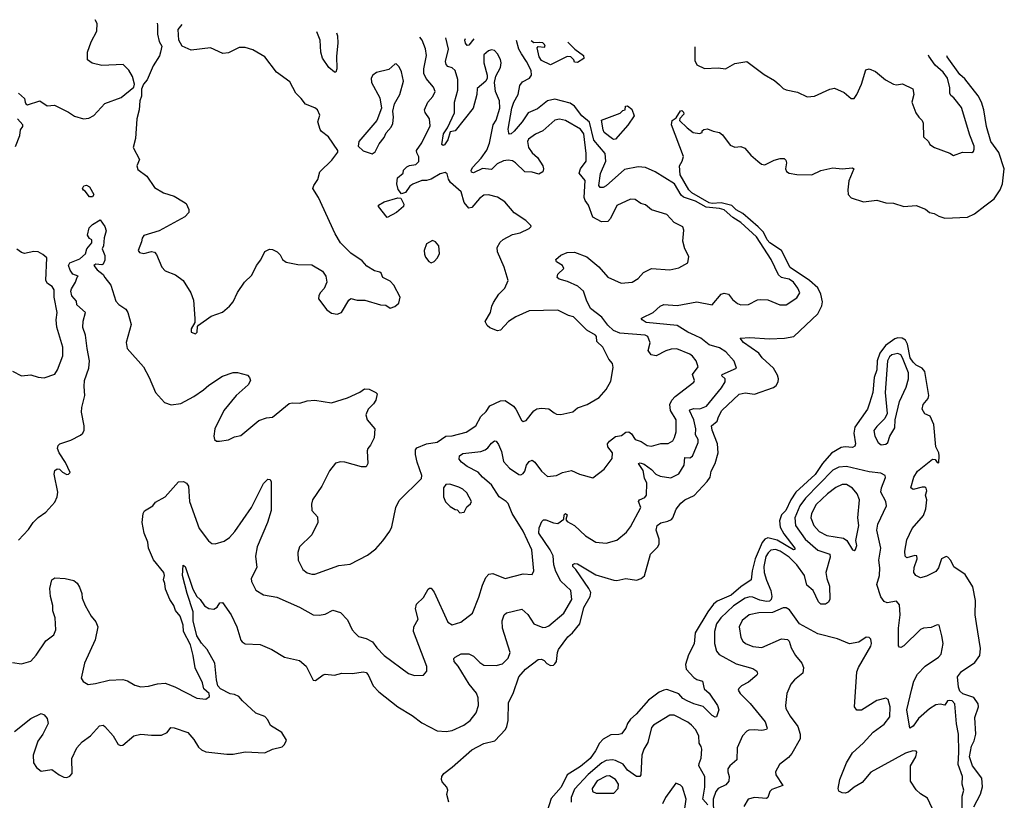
# Model space of a CAD drawing. Extents: x 1690054 to 1842981, y 782881 to 914114.
# Tile 641 of 656: x 1789832 to 1796349, y 904128 to 909291. Entities that reach past the tile are written whole.
import ezdxf

# ---------------------------------------------------------------- set-up
doc = ezdxf.new("R2010")
doc.units = 0

msp = doc.modelspace()

# ---------------------------------------------------------------- linework, layer by layer
at = {"layer": '0CON10XD'}
for points in [[(1789823.8, 908803.8), (1789865, 908770), (1789867.5, 908745), (1789873.3, 908733.3), (1789885, 908727.5), (1789965, 908753.3), (1790015, 908722), (1790063.3, 908725), (1790155, 908678.8), (1790195, 908651.8), (1790255, 908635.7), (1790290.5, 908639.5), (1790322.3, 908657.7), (1790395, 908736.7), (1790505, 908776.2), (1790587.5, 908845), (1790592.5, 908865), (1790580, 908915), (1790555, 908956.7), (1790517.5, 908995), (1790375, 908988), (1790312.7, 909002.7), (1790280, 909025), (1790280, 909075), (1790306, 909145), (1790342, 909215), (1790344.2, 909265), (1790330.8, 909290.8)], [(1790741.3, 909268.5), (1790743.8, 909255), (1790744, 909195), (1790755.9, 909145.9), (1790772.5, 909115), (1790763.3, 909075), (1790757.7, 909052.3), (1790716, 908985), (1790676.1, 908893.9), (1790652.5, 908865), (1790638.3, 908831.7), (1790637.5, 908785), (1790627.5, 908755), (1790623.3, 908695), (1790606.7, 908635), (1790598, 908505), (1790584, 908445), (1790626.2, 908365), (1790606.7, 908325), (1790615, 908300), (1790673.3, 908255), (1790725, 908181.2), (1790785, 908145.8), (1790855, 908122.5), (1790917, 908087), (1790933.3, 908075), (1790952.5, 908035), (1790952.5, 908015), (1790925, 907986.7), (1790755.9, 907894.1), (1790655, 907862.5), (1790642.5, 907845), (1790639.3, 907820.7), (1790617.5, 907765), (1790625, 907750), (1790653.6, 907743.6), (1790705, 907756.7), (1790723.6, 907753.6), (1790737.7, 907737.7), (1790773.3, 907655), (1790795, 907630), (1790862.7, 907602.7), (1790913.3, 907565), (1790964.2, 907484.2), (1790982, 907435), (1790992.5, 907315), (1790991.7, 907288.3), (1790967.5, 907245), (1790967.5, 907225), (1790995, 907212.5), (1791007.5, 907225), (1791008.3, 907261.7), (1791015, 907270), (1791100.3, 907329.7), (1791175, 907356.2), (1791221.2, 907395), (1791245.8, 907425), (1791274.5, 907485.5), (1791320, 907555), (1791368, 907602), (1791400, 907665), (1791428.6, 907701.4), (1791455, 907756.7), (1791485, 907773.8), (1791505, 907771.2), (1791536.7, 907755), (1791555.8, 907735.8), (1791571.2, 907705), (1791595, 907686.7), (1791672.3, 907672.3), (1791765, 907668.8), (1791837, 907627), (1791858.8, 907595), (1791866, 907555), (1791847.3, 907512.7), (1791821.2, 907485), (1791811.2, 907465), (1791810, 907445), (1791865, 907372.5), (1791895, 907350), (1791933.9, 907343.9), (1791962.5, 907355), (1792010, 907435), (1792025, 907446.7), (1792065, 907436), (1792115.9, 907435.9), (1792220, 907405), (1792255, 907402.5), (1792285, 907383.3), (1792316.1, 907393.9), (1792342.5, 907415), (1792350, 907455), (1792308.8, 907535), (1792285, 907561.2), (1792236.2, 907585), (1792224, 907614), (1792215, 907621.2), (1792180.6, 907630.6), (1792129.5, 907659.5), (1792100, 907695), (1792025, 907746.7), (1791955.9, 907815.9), (1791920, 907875), (1791810, 908115), (1791773.3, 908175), (1791778.8, 908195), (1791805.9, 908234.1), (1791818.8, 908285), (1791897.7, 908362.3), (1791937.5, 908415), (1791937.5, 908425), (1791875.9, 908515.9), (1791830.5, 908550.5), (1791820, 908565), (1791806.2, 908615), (1791819.5, 908659.5), (1791803.3, 908695), (1791785, 908708), (1791725, 908731.2), (1791695, 908770), (1791660, 908805), (1791619.7, 908879.7), (1791533, 908943), (1791453.8, 909045), (1791375, 909091.2), (1791325, 909106.2), (1791285, 909106.2), (1791215, 909072.5), (1791177.7, 909067.7), (1791095, 909103.8), (1790968.3, 909088.3), (1790906.7, 909115), (1790886, 909155), (1790882, 909225), (1790907.3, 909259.3)], [(1791929.3, 909203.1), (1791934.7, 909185), (1791938.6, 909135), (1791928.6, 909048.6), (1791931.4, 908965), (1791925.7, 908944.3), (1791915, 908944), (1791879.4, 908975), (1791835.7, 909035.7), (1791825.6, 909075), (1791821.3, 909155), (1791798.5, 909210.3)], [(1789825, 905849.2), (1789891.3, 905918.7), (1789920.8, 905965), (1789955, 905998.6), (1790005, 906034.4), (1790065, 906100), (1790080.9, 906135), (1790085.5, 906165), (1790060, 906285), (1790065, 906310), (1790080.7, 906319.3), (1790095, 906317.5), (1790115, 906297.5), (1790145, 906283.3), (1790156.2, 906283.8), (1790166.2, 906295), (1790135, 906362.5), (1790093.3, 906425), (1790083.3, 906455), (1790086.4, 906473.6), (1790097.5, 906485), (1790170.9, 906509.1), (1790235, 906542), (1790250, 906555), (1790260, 906575), (1790260, 906605), (1790240.5, 906695), (1790242.5, 906725), (1790262.9, 906805), (1790259.2, 906865), (1790260.9, 906905), (1790289.3, 906985), (1790295.3, 907035), (1790278.3, 907115), (1790267.9, 907205), (1790251.2, 907255), (1790252.6, 907297.4), (1790267.5, 907355), (1790210, 907405), (1790208.3, 907428.3), (1790176.7, 907465), (1790171.2, 907495), (1790175, 907510), (1790202.5, 907555), (1790211.7, 907588.3), (1790220, 907595), (1790185, 907607.5), (1790166.2, 907635), (1790156.2, 907665), (1790165, 907683.3), (1790230.9, 907709.1), (1790267.3, 907742.7), (1790276.7, 907775), (1790310, 907815), (1790310, 907835), (1790295, 907842.5), (1790281.2, 907865), (1790292.5, 907915), (1790313.9, 907936.1), (1790365, 907967.5), (1790395, 907923.8), (1790405.5, 907895), (1790391.7, 907848.3), (1790388, 907795), (1790377.5, 907775), (1790395, 907730), (1790395, 907700), (1790385, 907673.8), (1790375, 907668.8), (1790337, 907673), (1790322.5, 907665), (1790345, 907636.7), (1790385, 907606), (1790396.7, 907585), (1790435.8, 907535), (1790468.6, 907428.6), (1790487.6, 907407.6), (1790535.5, 907375.5), (1790548.1, 907355), (1790569.3, 907275), (1790536.9, 907155), (1790543.3, 907115), (1790652.5, 906995), (1790689.5, 906925), (1790731.1, 906825), (1790789.7, 906759.7), (1790835, 906744.3), (1790898.6, 906751.4), (1790985, 906799.2), (1791048.3, 906841.7), (1791085, 906874.3), (1791175, 906932), (1791245, 906956.7), (1791275, 906956.2), (1791339.5, 906939.5), (1791354.2, 906924.2), (1791360, 906905), (1791344, 906875), (1791265, 906804), (1791183.6, 906705), (1791124.3, 906585), (1791118, 906535), (1791121.2, 906515), (1791135, 906503.8), (1791155, 906503.8), (1791215, 906512), (1791255, 906531.2), (1791295, 906541.2), (1791415, 906638.8), (1791465, 906656.7), (1791505, 906662), (1791615, 906751.2), (1791635, 906756.2), (1791685.8, 906754.2), (1791735, 906770), (1791785, 906774.2), (1791895, 906755.6), (1792001.1, 906788.9), (1792083.4, 906826.6), (1792115, 906850), (1792145, 906848), (1792190, 906825), (1792197.5, 906815), (1792190, 906775), (1792175, 906750), (1792138.8, 906715), (1792123.9, 906676.1), (1792132.5, 906645), (1792182.5, 906585), (1792177.5, 906525), (1792155, 906477.5), (1792136.7, 906455), (1792131.7, 906438.3), (1792136.2, 906355), (1792125, 906333.3), (1792095, 906332.5), (1791985, 906364.2), (1791955, 906365.8), (1791922.7, 906357.3), (1791882.4, 906307.6), (1791832.5, 906205), (1791770.8, 906115), (1791763, 906087), (1791765.8, 906045), (1791802.7, 906002.7), (1791805.8, 905965), (1791765, 905883.3), (1791684, 905805), (1791673, 905767), (1791676, 905715), (1791706.2, 905655), (1791735, 905632), (1791765, 905622.5), (1791785, 905624.2), (1791945, 905681.2), (1792020.5, 905689.5), (1792135, 905748), (1792189.3, 905790.7), (1792236.8, 905843.2), (1792282.2, 905907.8), (1792296.1, 905936.1), (1792322, 906065), (1792345, 906110), (1792491.2, 906255), (1792493.8, 906275), (1792462.2, 906365), (1792452, 906415), (1792451.2, 906445), (1792461.2, 906458.8), (1792524.4, 906485.6), (1792595, 906495.4), (1792652.5, 906535), (1792695, 906538.8), (1792786.4, 906563.6), (1792851.5, 906605), (1792885, 906666.2), (1792920.6, 906699.4), (1792945, 906736.2), (1793015, 906770.8), (1793045, 906772), (1793100, 906735), (1793116.2, 906715), (1793152.7, 906642.7), (1793165, 906633.8), (1793185, 906640), (1793235, 906703.8), (1793255, 906717.1), (1793285, 906721.4), (1793335, 906715.8), (1793370.6, 906690.6), (1793385, 906682), (1793415, 906680), (1793494, 906696), (1793525, 906723.8), (1793587.5, 906745), (1793667.3, 906792.7), (1793713.3, 906845), (1793745, 906900), (1793760.7, 906989.3), (1793755.9, 907015.9), (1793731.2, 907045), (1793692.9, 907125), (1793652.2, 907162.2), (1793650, 907195), (1793643.6, 907205), (1793586.2, 907236.2), (1793498, 907325), (1793464.6, 907334.6), (1793395, 907370), (1793204.1, 907365.9), (1793116, 907325), (1793068, 907295), (1793015, 907236.2), (1792995, 907232.5), (1792945, 907252.5), (1792927, 907267), (1792913.8, 907295), (1792949.5, 907355), (1792956.2, 907395), (1792969.3, 907420.7), (1793003.7, 907476.3), (1793044.4, 907515), (1793066, 907565), (1793039.2, 907655), (1792993.8, 907756.2), (1792992.5, 907785), (1793011.7, 907818.3), (1793032.8, 907837.2), (1793095, 907870), (1793145, 907881.2), (1793205, 907910), (1793217, 907923), (1793215, 907930), (1793183, 907963), (1793105, 908014), (1793043.8, 908085), (1792995, 908116), (1792935, 908131.4), (1792905, 908129.2), (1792875, 908108.6), (1792825, 908048.8), (1792805, 908043.8), (1792775, 908082), (1792755, 908151.8), (1792683.7, 908213.7), (1792670.9, 908235), (1792661.4, 908271.4), (1792649.4, 908279.4), (1792615, 908271.1), (1792555, 908236.2), (1792525, 908227.5), (1792493, 908227), (1792435, 908202.5), (1792415, 908190), (1792385, 908147.5), (1792358.3, 908138.3), (1792337, 908167), (1792328.8, 908205), (1792332, 908245), (1792370, 908275), (1792373.3, 908295), (1792395, 908317.5), (1792413, 908327), (1792455, 908332.5), (1792475, 908352.5), (1792475, 908383.3), (1792460.1, 908410.1), (1792459.6, 908425), (1792494.7, 908475.3), (1792548.3, 908588.3), (1792544.5, 908634.5), (1792516.6, 908676.6), (1792512.2, 908695), (1792533.3, 908745), (1792567.4, 908782.6), (1792582.2, 908815), (1792571.5, 908845), (1792521.8, 908901.8), (1792507.1, 908935), (1792506.2, 908965), (1792525.4, 909054.6), (1792517.7, 909097.7), (1792495.5, 909155), (1792481.4, 909176.2)], [(1790792.5, 905562.5), (1790784.8, 905585), (1790790, 905615), (1790785.3, 905635), (1790718.6, 905718.6), (1790684.7, 905794.7), (1790679.7, 905835), (1790657.2, 905895), (1790642.9, 905965), (1790648.9, 906025), (1790658.2, 906041.8), (1790713.1, 906075), (1790731.4, 906098.6), (1790794.6, 906135), (1790882.5, 906235), (1790916.4, 906236.4), (1790936.2, 906225), (1790949.2, 906205), (1790956.5, 906105), (1791020, 905925), (1791082.7, 905842.7), (1791105, 905825.7), (1791125, 905824.3), (1791185, 905840.5), (1791220.6, 905865), (1791256.9, 905905), (1791366, 906064), (1791445, 906223.8), (1791475, 906252.5), (1791489.3, 906249.3), (1791496.7, 906235), (1791497.5, 906045), (1791471.4, 905965), (1791403.8, 905805), (1791393.3, 905743.3), (1791401.7, 905668.3), (1791364.3, 905595), (1791366, 905575), (1791395, 905516.7), (1791446.8, 905486.8), (1791535, 905470.6), (1791684, 905405), (1791775, 905354.2), (1791815, 905352), (1791855, 905358), (1791905, 905386), (1791955, 905370), (1792001.7, 905321.7), (1792032.5, 905255), (1792053, 905233), (1792075, 905211.2), (1792125, 905198), (1792166.8, 905176.8), (1792195.8, 905135), (1792244.2, 905085), (1792405, 904965.8), (1792445, 904952), (1792503.9, 904956.1), (1792527.7, 904982.3), (1792527.5, 905012.5), (1792439.2, 905245), (1792442, 905275), (1792468.6, 905325), (1792452.5, 905395), (1792459.2, 905425), (1792505, 905468), (1792535, 905523.3), (1792545, 905531.2), (1792555, 905530), (1792575, 905503.3), (1792665, 905306), (1792695, 905287.5), (1792751.2, 905305), (1792828.8, 905365), (1792870.7, 905470.7), (1792895, 905551.2), (1792917.9, 905602.1), (1792937.3, 905622.7), (1792965, 905627.1), (1793045, 905595.6), (1793165, 905626), (1793225, 905621.2), (1793234.2, 905645), (1793222.7, 905785), (1793165, 905906.9), (1793092.5, 906025), (1793065, 906091.1), (1793053.1, 906105), (1793005, 906135.3), (1792955, 906213.3), (1792895.1, 906265.1), (1792867.8, 906297.8), (1792793.8, 906335), (1792756.2, 906365), (1792741.2, 906385), (1792743.1, 906405), (1792765, 906420.9), (1792885, 906435.4), (1792913.7, 906446.4), (1792931.2, 906458.8), (1792955, 906490.8), (1792975, 906504.2), (1792985, 906502.5), (1793001.2, 906481.2), (1793021.2, 906435), (1793035, 906369.4), (1793075, 906323.8), (1793135, 906283.5), (1793148.7, 906281.3), (1793165, 906290), (1793175.8, 906304.2), (1793186.7, 906345), (1793205, 906367.8), (1793225, 906377.3), (1793241.8, 906365), (1793285, 906304.5), (1793325, 906270), (1793385, 906276), (1793425, 906296.2), (1793485, 906309.2), (1793537.5, 906285), (1793625, 906260), (1793701.2, 906318.8), (1793752.7, 906387.3), (1793756.5, 906425), (1793725.8, 906465), (1793723.5, 906485), (1793735, 906503.9), (1793775, 906534.8), (1793815, 906541.5), (1793845, 906563.4), (1793865, 906564.7), (1793881.7, 906551.7), (1793905, 906514.6), (1793945, 906500), (1793984.8, 906474.8), (1794015, 906470.3), (1794075, 906486.9), (1794125, 906486.5), (1794155, 906505.7), (1794167.3, 906527.3), (1794176.5, 906565), (1794176.6, 906645), (1794139.1, 906705), (1794135.4, 906745), (1794149.1, 906775), (1794170.5, 906799.5), (1794295, 906893.3), (1794298.6, 906905), (1794286.4, 906945), (1794321.9, 906995), (1794310.8, 907035), (1794285, 907065.8), (1794267.4, 907077.4), (1794182.8, 907112.8), (1794145, 907111.5), (1794108.7, 907101.3), (1794045, 907068.4), (1794011.4, 907075), (1793991.8, 907101.8), (1794004.5, 907154.5), (1793990.8, 907195), (1793973.1, 907203.1), (1793805, 907217.8), (1793763.1, 907235), (1793725, 907270.5), (1793685, 907322.8), (1793610.6, 907380.6), (1793584.6, 907435), (1793565, 907495.8), (1793527.3, 907527.3), (1793459.1, 907559.1), (1793402.5, 907575), (1793390, 907585), (1793393.2, 907606.8), (1793433.8, 907645), (1793426, 907665), (1793385, 907690), (1793380, 907705), (1793415, 907734.3), (1793455, 907750.6), (1793505, 907753.3), (1793585, 907722.7), (1793665, 907656.2), (1793725, 907588), (1793812.3, 907547.7), (1793886.7, 907555), (1793925, 907578.8), (1793960.6, 907619.4), (1794015, 907646), (1794135, 907636), (1794195, 907650), (1794255, 907683.3), (1794260.8, 907725), (1794235.7, 907775), (1794221.2, 907825), (1794228, 907898), (1794220.7, 907920.7), (1794165, 907948.8), (1794115, 908001.2), (1794013.3, 908033.3), (1793975, 908067.1), (1793944.5, 908074.5), (1793905, 908102), (1793875, 908104), (1793785, 908061.2), (1793742.5, 907975), (1793724.3, 907955.7), (1793682.8, 907952.8), (1793626.2, 907985), (1793597.8, 908065), (1793575.2, 908095), (1793568.1, 908115), (1793575, 908228), (1793536.4, 908275), (1793543.9, 908305), (1793581.1, 908355), (1793582.3, 908405), (1793566.5, 908535), (1793545, 908567.7), (1793445.7, 908625), (1793405, 908633.9), (1793374.2, 908625.8), (1793295.6, 908555), (1793245.3, 908534.7), (1793199.2, 908500.8), (1793192.5, 908485), (1793199.7, 908445), (1793225, 908411.1), (1793259.3, 908379.3), (1793293.8, 908325), (1793298.8, 908305), (1793295, 908284.3), (1793268.6, 908268.6), (1793225, 908283.1), (1793175, 908283.8), (1793115, 908343.4), (1793093.8, 908356.2), (1793065, 908361.6), (1793035, 908357.2), (1792992, 908338), (1792955, 908300.4), (1792895, 908306), (1792835, 908278.2), (1792822.3, 908282.3), (1792820.4, 908295), (1792831.2, 908315), (1792885.7, 908374.3), (1792925, 908428.5), (1792941.2, 908475), (1792966.4, 908595), (1792985, 908627.1), (1793009.7, 908705), (1793007.8, 908755), (1792982.1, 908815), (1792974.3, 908875), (1792983.4, 908916.6), (1793015.5, 908975), (1793019.5, 909005), (1793015, 909026.7), (1792995, 909066), (1792975, 909086.2), (1792955, 909092), (1792935, 909084.2), (1792905, 909058.8), (1792903.8, 909006.2), (1792926.4, 908925), (1792925.4, 908904.6), (1792916.7, 908885), (1792861.1, 908835), (1792858.9, 908795), (1792833.5, 908705), (1792715, 908554.7), (1792681.7, 908548.3), (1792665, 908497.1), (1792645, 908464.2), (1792635, 908458.8), (1792626.7, 908465), (1792637.5, 908535), (1792663.5, 908576.5), (1792709.2, 908675), (1792710.3, 908745), (1792733, 908825), (1792733.1, 908895), (1792713.5, 908955), (1792695, 908973.5), (1792665, 908982.1), (1792654, 908995), (1792651.6, 909015), (1792671.4, 909095), (1792652.5, 909170.2)], [(1791135.1, 904925), (1791124.1, 905035), (1791072.2, 905125), (1791035, 905167.4), (1791004, 905215), (1790981.5, 905315), (1790980.4, 905375), (1790941.2, 905495), (1790910.6, 905615), (1790915, 905682.5), (1790927.1, 905675), (1790978.2, 905525), (1791005, 905476), (1791026.8, 905456.8), (1791055, 905414), (1791085, 905396.2), (1791118.3, 905391.7), (1791140, 905405), (1791157, 905433), (1791175, 905436.7), (1791232, 905355), (1791269.2, 905275), (1791296.7, 905186.7), (1791305.5, 905175.5), (1791325, 905163.1), (1791425, 905157.1), (1791455, 905144.3), (1791501.2, 905125), (1791585, 905074), (1791685, 905053.3), (1791728, 905015), (1791775, 904921.2), (1791789.5, 904920.5), (1791842, 904958), (1791855, 904961.2), (1791915, 904956), (1791965, 904969.2), (1792035, 904965.6), (1792105, 904976.7), (1792125, 904972.9), (1792138.3, 904958.3), (1792172.2, 904885), (1792208.6, 904845), (1792336, 904745), (1792428.9, 904688.9), (1792495, 904640), (1792595, 904587.8), (1792655, 904583.5), (1792695, 904589.1), (1792772, 904625), (1792814.3, 904655), (1792854.3, 904705), (1792868.9, 904755), (1792867.8, 904805), (1792856.5, 904836.5), (1792808.2, 904895), (1792733.9, 905013.9), (1792708, 905045), (1792706.2, 905065), (1792713.8, 905075), (1792755, 905095.6), (1792805, 905095.6), (1792835, 905081.4), (1792878.5, 905038.5), (1792905, 905022.2), (1792985, 905020), (1793028.9, 905031.1), (1793065, 905067.1), (1793078.5, 905105), (1793026.9, 905265), (1793026.7, 905315), (1793038, 905355), (1793055, 905367.1), (1793155, 905392.5), (1793195, 905355.6), (1793235, 905295.7), (1793295, 905271.5), (1793315, 905271.9), (1793335, 905281.4), (1793434.1, 905365.9), (1793487.1, 905455), (1793480.9, 905515), (1793415, 905577.2), (1793381.1, 905641.1), (1793368.3, 905685), (1793362.8, 905745), (1793342.7, 905785), (1793268.5, 905895), (1793269.8, 905930.2), (1793288.1, 905971.9), (1793298.3, 905981.7), (1793315, 905983.2), (1793365, 905961.8), (1793395, 905958.5), (1793433, 905987), (1793436.5, 906015), (1793445, 906024.4), (1793455.3, 906015), (1793448.1, 905985), (1793455, 905972.2), (1793505, 905944.5), (1793576.7, 905876.7), (1793644.6, 905834.6), (1793715, 905828.6), (1793785, 905848), (1793848.7, 905901.3), (1793874.5, 905935.5), (1793943.3, 906065), (1793928.2, 906105), (1793935.6, 906115), (1793970.5, 906129.5), (1793982, 906145), (1793983.2, 906225), (1793967.8, 906257.8), (1793958, 906308), (1793928.8, 906355), (1793939.3, 906360.7), (1793965, 906351.9), (1794014.3, 906315), (1794043.7, 906283.7), (1794070.9, 906270.9), (1794141.5, 906261.5), (1794195, 906286.9), (1794231.3, 906345), (1794235.8, 906394.2), (1794267.8, 906392.2), (1794285, 906402.7), (1794322.2, 906495), (1794322.2, 906515), (1794305.3, 906545), (1794306.6, 906585), (1794293.7, 906645), (1794265.5, 906705), (1794268.8, 906711.2), (1794295, 906719.3), (1794335, 906716.8), (1794377.8, 906735), (1794476.9, 906855), (1794502.5, 906895), (1794501.1, 906915), (1794480.6, 906935), (1794481.1, 906945), (1794575.8, 906985), (1794561.7, 907031.7), (1794505, 907094.6), (1794465, 907119.5), (1794395, 907140), (1794340, 907185), (1794302.9, 907202.9), (1794255, 907223.4), (1794185, 907267.2), (1793978, 907288), (1793951.2, 907305), (1793946.7, 907315), (1793951.2, 907318.8), (1794024.2, 907355), (1794072.5, 907395), (1794095, 907406.4), (1794185, 907399.6), (1794315, 907424.5), (1794415, 907405.8), (1794475, 907476.2), (1794495, 907482), (1794523.3, 907475), (1794550.9, 907440.9), (1794583.7, 907413.7), (1794605, 907404.4), (1794655, 907407.8), (1794715, 907436.9), (1794735, 907440.6), (1794785, 907437.1), (1794864.5, 907404.5), (1794905, 907405.7), (1794975, 907450), (1794995.5, 907485), (1794983.6, 907515), (1794953.8, 907555), (1794925, 907575.3), (1794891.7, 907581.7), (1794875, 907586.1), (1794853.8, 907603.8), (1794807.2, 907705), (1794708.7, 907855), (1794605, 907949.4), (1794552.1, 907982.1), (1794495, 908032.1), (1794465, 908041), (1794375, 908050.2), (1794305, 908089.7), (1794226.8, 908116.8), (1794210.9, 908130.9), (1794166.1, 908205), (1794037.5, 908285), (1793975, 908313.3), (1793925, 908318.1), (1793835, 908300.3), (1793715, 908192.5), (1793695, 908181.2), (1793675, 908181.9), (1793665.6, 908195), (1793675.9, 908274.1), (1793712.4, 908355), (1793707.1, 908405), (1793631.9, 908495), (1793603.3, 908613.4), (1793553.1, 908655), (1793505, 908717.8), (1793475, 908738.7), (1793375, 908764.6), (1793325, 908753.4), (1793258.8, 908701.2), (1793197.3, 908675), (1793158.2, 908615), (1793105, 908552.5), (1793085, 908536), (1793075, 908533.8), (1793069.5, 908539.5), (1793065.7, 908565.7), (1793090.7, 908705), (1793103.2, 908745), (1793130.9, 908795), (1793141.8, 908855), (1793160, 908880), (1793206.7, 908903.3), (1793219.2, 908925), (1793217.5, 908955), (1793187.7, 909015), (1793153.5, 909065), (1793135.9, 909095), (1793120.5, 909153.6)], [(1792839.2, 909163.6), (1792805, 909123.3), (1792795, 909120), (1792782, 909135), (1792779.2, 909155), (1792782.7, 909165.6)], [(1793459.9, 909141.6), (1793505.6, 909095.6), (1793563.6, 909053.6), (1793566.2, 909033.8), (1793525, 909007.5), (1793505, 909010), (1793500, 909025), (1793480, 909045), (1793455, 909047.5), (1793345, 908993.3), (1793285, 909020.8), (1793270, 909045), (1793257.5, 909105), (1793265, 909112.5), (1793305, 909110), (1793310, 909115), (1793306.4, 909126.4), (1793295, 909136.7), (1793275, 909140), (1793235, 909137.5), (1793218.2, 909150.1)], [(1794848.9, 906938.9), (1794821.1, 906985), (1794746.9, 907055), (1794724.7, 907084.7), (1794624, 907155), (1794600, 907185), (1794665, 907188.1), (1794795, 907180.8), (1794894.6, 907184.6), (1794955.3, 907194.7), (1795115.8, 907345), (1795142.2, 907397.8), (1795146, 907425), (1795134.5, 907475), (1795115, 907517), (1795059.3, 907565), (1794932.6, 907652.6), (1794875.2, 907765), (1794797.7, 907815), (1794780, 907835), (1794755.4, 907885), (1794720.7, 907920.7), (1794618.4, 908008.4), (1794573.4, 908033.4), (1794545, 908062.1), (1794475, 908080.4), (1794415, 908076), (1794395, 908080.2), (1794281.1, 908145), (1794261, 908165), (1794204.4, 908265), (1794200, 908325), (1794217.5, 908355), (1794225.8, 908385.8), (1794147.5, 908595), (1794150, 908625), (1794178.3, 908641.7), (1794205, 908687.5), (1794215, 908690), (1794225, 908680), (1794227.5, 908665), (1794201.7, 908638.3), (1794200, 908625), (1794250, 908575), (1794290, 908545), (1794331.7, 908538.3), (1794350, 908545), (1794350, 908555), (1794360, 908565), (1794385, 908568.8), (1794422.7, 908552.7), (1794465, 908544), (1794485, 908528.8), (1794535, 908460), (1794565, 908448), (1794605, 908452.9), (1794632.1, 908442.1), (1794671.4, 908395), (1794718.9, 908355), (1794743.1, 908335), (1794765, 908331.1), (1794825, 908361.4), (1794865, 908372), (1794891.7, 908371.7), (1794902.3, 908362.3), (1794908, 908345), (1794901.2, 908305), (1794907.7, 908287.7), (1794925.9, 908275.9), (1794975, 908267.1), (1795075, 908264), (1795135, 908292.5), (1795215, 908311.4), (1795275, 908304.2), (1795345, 908310), (1795352.5, 908305), (1795319.2, 908225), (1795313.8, 908165), (1795316.7, 908135), (1795335, 908112.5), (1795416.4, 908086.4), (1795505, 908096.7), (1795565, 908080), (1795615, 908076.2), (1795685, 908056), (1795765, 908062), (1795826.8, 908036.8), (1795855, 908016.2), (1795885, 908009.2), (1795915, 907990.8), (1795955, 907978.1), (1796105, 907984.3), (1796152.6, 908007.4), (1796219.3, 908059.3), (1796281.2, 908105), (1796322.5, 908165), (1796336.5, 908205), (1796349.2, 908305), (1796312.3, 908412.3), (1796260, 908485), (1796230.5, 908585), (1796213.2, 908695), (1796198.6, 908745), (1796176.2, 908786.2), (1796088.7, 908898.7), (1796055, 908928.6), (1795972.1, 909045), (1795969.6, 909052.7)], [(1794301, 909111.8), (1794301.7, 909021.7), (1794315, 908991.2), (1794365, 908968), (1794455, 908972), (1794503.9, 908966.1), (1794565, 909000), (1794645, 909014), (1794759.3, 908929.3), (1794828.8, 908888.8), (1794860.5, 908860.5), (1794885, 908836.7), (1794905, 908826.7), (1794980.5, 908810.5), (1795045, 908781.2), (1795093.9, 908786.1), (1795195, 908832), (1795225, 908838), (1795288.3, 908808.3), (1795335, 908770), (1795355, 908770), (1795372.5, 908795), (1795403.3, 908865), (1795431.7, 908958.3), (1795455, 908966.7), (1795497.3, 908947.3), (1795563.1, 908893.1), (1795615, 908863.3), (1795635, 908860), (1795675, 908866.2), (1795743, 908833), (1795750, 908795), (1795736.7, 908745), (1795763.3, 908675), (1795783.3, 908645), (1795806.2, 908625), (1795812.5, 908607.5), (1795813.3, 908515), (1795846.7, 908485), (1795856.1, 908466.1), (1795887.5, 908445), (1795987.7, 908407.7), (1796012.3, 908392.3), (1796073.6, 908413.6), (1796135, 908412.5), (1796145, 908420), (1796150, 908435), (1796148.8, 908455), (1796122, 908528), (1796065, 908710), (1796014.2, 908774.2), (1795995, 908790), (1795988, 908805), (1795989.5, 908839.5), (1795974.2, 908905), (1795945, 908943.8), (1795890.7, 908990.7), (1795849.7, 909049.7), (1795846.5, 909057)], [(1792165, 908403.3), (1792185, 908417.5), (1792211.3, 908468.7), (1792245, 908512.5), (1792257.7, 908542.3), (1792290.9, 908579.1), (1792301.9, 908605), (1792306.7, 908645), (1792301.4, 908685), (1792312.9, 908735), (1792347.5, 908795), (1792372.9, 908885), (1792360, 908945), (1792345, 908980), (1792325, 908998.8), (1792315, 908996.7), (1792275, 908962), (1792195, 908940.8), (1792170, 908925), (1792158.6, 908905), (1792161.9, 908875), (1792215.8, 908775), (1792228, 908705), (1792196.7, 908625), (1792077.5, 908485), (1792072.5, 908455), (1792105, 908423.3), (1792165, 908403.3)], [(1793765, 908497.5), (1793755, 908503.3), (1793701.4, 908545), (1793693.2, 908563.2), (1793683.8, 908626.2), (1793807, 908673), (1793825, 908690), (1793840, 908695), (1793841.7, 908718.3), (1793855, 908720), (1793885, 908700), (1793900, 908655), (1793856.4, 908593.6), (1793775, 908500), (1793765, 908497.5)], [(1789805, 908452), (1789832.5, 908525), (1789837.9, 908562.1), (1789853.3, 908585), (1789853.3, 908595), (1789818, 908635)], [(1790315, 908120), (1790295, 908120), (1790266.4, 908156.4), (1790253.6, 908163.6), (1790247.5, 908175), (1790257, 908193), (1790275, 908196.2), (1790293.3, 908185), (1790322.5, 908135), (1790315, 908120)], [(1792265, 907983.3), (1792206.2, 908055), (1792206.2, 908065), (1792245, 908086.2), (1792335, 908112.5), (1792355, 908110), (1792375, 908070), (1792373.3, 908055), (1792326, 908015), (1792265, 907983.3)], [(1792555, 907682.5), (1792575, 907692.5), (1792597.5, 907715), (1792611.2, 907745), (1792605.9, 907795.9), (1792585, 907822.5), (1792565, 907830), (1792525, 907807.5), (1792510, 907765), (1792510.7, 907740.7), (1792519.3, 907719.3), (1792540.7, 907690.7), (1792555, 907682.5)], [(1789785, 906966), (1789845, 906936.2), (1789905, 906942), (1789955, 906925.8), (1789995, 906921.9), (1790065, 906946), (1790081.9, 906975), (1790117.3, 907067.3), (1790118.9, 907125), (1790077.2, 907257.2), (1790073.8, 907305), (1790081.1, 907355), (1790060.8, 907455), (1790060, 907505), (1790046.2, 907525), (1790015.5, 907545.5), (1790005.7, 907565), (1790011.5, 907715), (1789985, 907738.5), (1789955, 907754.3), (1789925, 907758.6), (1789865, 907743.3), (1789845, 907750), (1789813, 907773)], [(1796148.1, 904085), (1796191.5, 904168.5), (1796204.5, 904215.5), (1796201, 904275), (1796139.5, 904355), (1796119.6, 904415), (1796132.5, 904485), (1796149.4, 904520.6), (1796160, 904565), (1796153.3, 904675), (1796178.9, 904745), (1796176.1, 904766.1), (1796146.6, 904806.6), (1796075, 904832.3), (1796055, 904848.9), (1796046.4, 904875), (1796038.8, 904945), (1796065, 904980.5), (1796155, 905039.1), (1796187.7, 905085), (1796191.9, 905131.9), (1796165, 905297.5), (1796156.2, 905355), (1796158.7, 905448.7), (1796140.3, 905540.3), (1796090.3, 905620.3), (1796015, 905672.5), (1795995, 905714), (1795975, 905736), (1795965, 905739.4), (1795934.4, 905725.6), (1795912.7, 905665), (1795895, 905641.5), (1795835, 905609.1), (1795795, 905600), (1795763.3, 905615), (1795750.8, 905635), (1795753.2, 905666.8), (1795773.3, 905725), (1795770, 905745), (1795756.7, 905746.7), (1795705, 905731.2), (1795692.7, 905742.7), (1795691.4, 905775), (1795705, 905850), (1795739.6, 905925), (1795815, 906012.2), (1795830.2, 906055), (1795835.9, 906115), (1795828.4, 906145), (1795836.4, 906175), (1795831.8, 906191.8), (1795825, 906198.1), (1795805, 906199.5), (1795745, 906182.9), (1795730.8, 906195), (1795750.3, 906265), (1795773.8, 906305), (1795875, 906383.1), (1795892.7, 906382.7), (1795905, 906362.5), (1795915, 906360), (1795918.9, 906405), (1795915, 906426.7), (1795895.6, 906465), (1795883.1, 906613.1), (1795857.5, 906667.5), (1795823.1, 906683.1), (1795805.8, 906715), (1795813.1, 906745), (1795844.7, 906785.3), (1795850.3, 906805), (1795824.3, 906964.3), (1795805, 906985.2), (1795765, 907006.2), (1795745.2, 907025.2), (1795727.1, 907055), (1795707.9, 907145), (1795695, 907170), (1795673.7, 907183.7), (1795645, 907185.8), (1795625, 907180.4), (1795563.6, 907136.4), (1795525.1, 907084.9), (1795507.8, 907035), (1795505.1, 906974.9), (1795487.1, 906925), (1795478.1, 906825), (1795456.6, 906755), (1795444.8, 906715.2), (1795360, 906595), (1795352.9, 906555), (1795365.4, 906485), (1795360, 906470), (1795345, 906461.5), (1795295, 906464.7), (1795269.7, 906460.3), (1795205, 906424.1), (1795145.2, 906355), (1795097.5, 906282.5), (1794969.8, 906165), (1794935.9, 906115), (1794902.3, 906045), (1794873.8, 906015), (1794861.1, 905975), (1794866.2, 905935), (1794890.5, 905890.5), (1794962.5, 905795), (1794963, 905787), (1794954.3, 905785), (1794845, 905848.4), (1794785, 905863.5), (1794765, 905854.7), (1794746.7, 905833.4), (1794699.5, 905725), (1794679.8, 905645), (1794673.1, 905585), (1794605, 905540.2), (1794540.8, 905485), (1794449.7, 905445), (1794425, 905424.7), (1794386.2, 905375), (1794303.8, 905236.2), (1794297.1, 905162.9), (1794259.5, 905090.5), (1794240, 905025), (1794244.4, 904995), (1794295, 904940.8), (1794315, 904927.1), (1794351.2, 904915), (1794362, 904865), (1794395, 904835.7), (1794451.8, 904755), (1794459.2, 904725), (1794445, 904680), (1794435, 904678), (1794415, 904689.4), (1794355, 904748), (1794295, 904764.6), (1794249.2, 904785), (1794221.1, 904801.1), (1794195, 904832.8), (1794152.2, 904847.8), (1794115, 904860), (1794095, 904856.7), (1794065, 904842.1), (1793995, 904790), (1793912, 904698), (1793874.5, 904665), (1793854.4, 904635), (1793844.2, 904605), (1793815, 904568), (1793798.3, 904561.7), (1793745, 904559.5), (1793695, 904531.1), (1793670.8, 904505), (1793644.4, 904455), (1793607.5, 904405), (1793545, 904350.7), (1793456.9, 904295), (1793416.2, 904215), (1793350.4, 904139.6), (1793323.6, 904055)], [(1795535, 906477.8), (1795565, 906483.1), (1795577.8, 906495), (1795591.9, 906535), (1795625, 906591.2), (1795626.5, 906645), (1795655.5, 906765), (1795699.7, 906860.3), (1795714.7, 906915), (1795714.7, 906955), (1795676.1, 907055), (1795665, 907073.2), (1795645, 907081.8), (1795605, 907074.7), (1795589.4, 907060.6), (1795576.5, 907035), (1795560.7, 906825), (1795573.1, 906685), (1795557.4, 906652.6), (1795505, 906600.8), (1795486.6, 906573.4), (1795493.3, 906535), (1795515, 906494.3), (1795535, 906477.8)], [(1792672.5, 904115), (1792660, 904165), (1792666, 904195), (1792660, 904215), (1792629.3, 904249.3), (1792623.8, 904265), (1792626, 904285), (1792638.8, 904305), (1792695, 904345.6), (1792825, 904460.4), (1792905, 904504.2), (1792978.2, 904521.8), (1793046.7, 904595), (1793057.3, 904615), (1793065.5, 904655.5), (1793068.6, 904775), (1793097.5, 904835), (1793135.8, 904945), (1793180.6, 904995), (1793265, 905059.2), (1793285, 905060), (1793302.7, 905052.7), (1793322.3, 905032.3), (1793345, 905020), (1793365, 905021.5), (1793375, 905029.1), (1793385.7, 905045), (1793391.5, 905105), (1793399.6, 905125), (1793461.2, 905208.8), (1793492.1, 905235), (1793539.3, 905295), (1793566.8, 905403.2), (1793607.9, 905475), (1793612, 905502), (1793599.5, 905529.5), (1793514.3, 905654.3), (1793493.1, 905673.1), (1793493, 905687), (1793505.8, 905694.2), (1793525, 905691.4), (1793645, 905618.8), (1793765, 905582.5), (1793785, 905580.6), (1793845, 905595.7), (1793915, 905583.1), (1793946.3, 905593.7), (1793968.5, 905611.5), (1794007.5, 905755), (1794055, 905804.2), (1794064.3, 905825), (1794065.2, 905855.2), (1794045.5, 905915), (1794051.4, 905945), (1794075, 905962.9), (1794123, 905973), (1794145.7, 905985), (1794155.6, 905995), (1794177.6, 906052.4), (1794207.4, 906092.6), (1794235, 906115.7), (1794297, 906143), (1794383.4, 906236.6), (1794402.5, 906265), (1794408.1, 906305), (1794435.4, 906354.6), (1794454.7, 906425.3), (1794451.2, 906485), (1794414.7, 906575), (1794411.9, 906605), (1794448.9, 906635), (1794456.9, 906665), (1794480.6, 906705), (1794595, 906813.3), (1794635, 906822.5), (1794695, 906814.4), (1794822.1, 906857.9), (1794838.6, 906871.4), (1794853.1, 906895), (1794855.6, 906915), (1794848.9, 906938.9)], [(1795506.6, 905913.4), (1795511.8, 905955), (1795568.9, 906075), (1795565.3, 906105), (1795531.5, 906165), (1795536.2, 906195), (1795563.3, 906263.3), (1795560, 906275), (1795531.2, 906291.2), (1795455, 906300.9), (1795305, 906335.3), (1795255, 906331.2), (1795215, 906312), (1795033, 906125), (1794996.1, 906075), (1794961.9, 905995), (1794966.9, 905945), (1795031.2, 905855), (1795115, 905781.8), (1795194.6, 905754.6), (1795195.9, 905735), (1795167.5, 905635), (1795174.2, 905594.2), (1795192.5, 905545), (1795195, 905457.5), (1795185, 905438.8), (1795165.7, 905424.3), (1795135, 905425.8), (1795119.8, 905439.8), (1795084.6, 905515), (1795041.6, 905551.6), (1795027.6, 905615), (1794975.3, 905685), (1794924.7, 905735), (1794865, 905775.2), (1794835, 905786.8), (1794805, 905782.2), (1794785.8, 905765), (1794770.9, 905739.1), (1794756.7, 905675), (1794760.2, 905635), (1794775, 905582.5), (1794804.3, 905515), (1794810.5, 905475), (1794806.4, 905455), (1794795, 905444.7), (1794775, 905442), (1794730.5, 905450.5), (1794685, 905472.2), (1794665, 905474.2), (1794633.1, 905465), (1794557.2, 905412.8), (1794473.8, 905335), (1794444.6, 905295), (1794430.9, 905245), (1794431.2, 905165), (1794444.7, 905114.7), (1794461.5, 905091.5), (1794575, 905029.6), (1794685, 904998.9), (1794711.5, 904981.5), (1794715.8, 904965), (1794710.8, 904955), (1794655, 904908.5), (1794610, 904885), (1794592.1, 904867.9), (1794588.8, 904855), (1794600, 904835), (1794668.1, 904768.1), (1794766.2, 904646.2), (1794780.6, 904605), (1794774.5, 904595.5), (1794745, 904590), (1794695, 904594.6), (1794659.3, 904590.7), (1794645, 904584.3), (1794615.6, 904555), (1794581.5, 904475), (1794578, 904395), (1794531.5, 904355), (1794520, 904335), (1794518.8, 904315), (1794529.1, 904285), (1794525.4, 904255), (1794505, 904228.9), (1794455, 904206.1), (1794438.8, 904185), (1794423.3, 904135), (1794425, 904036)], [(1792745, 906030), (1792775, 906032.5), (1792791.7, 906068.3), (1792815, 906087.5), (1792822.5, 906105), (1792792.3, 906162.3), (1792765.8, 906185.8), (1792738.8, 906198.8), (1792678.3, 906218.3), (1792653.9, 906216.1), (1792637.5, 906195), (1792636.7, 906175), (1792637.5, 906135), (1792651.7, 906101.7), (1792680.7, 906070.7), (1792715, 906050), (1792728.3, 906048.3), (1792745, 906030)], [(1795355, 905778.8), (1795365, 905786.7), (1795372.3, 905812.3), (1795367.5, 905845), (1795386.2, 905945), (1795379.3, 905995), (1795390.8, 906115), (1795375.4, 906155), (1795345, 906191.5), (1795305, 906216.1), (1795275, 906215.4), (1795235, 906196.8), (1795177.9, 906155), (1795103.3, 906085), (1795073.4, 906025), (1795069.3, 905995), (1795087.5, 905945), (1795124.5, 905905), (1795175, 905878), (1795285, 905862.1), (1795306.9, 905845), (1795345, 905783.3), (1795355, 905778.8)], [(1796071.1, 904045), (1796071.3, 904155), (1796081, 904195), (1796069.9, 904235), (1796072.4, 904285), (1796044.1, 904365), (1796049.3, 904445), (1796046.8, 904565), (1796033.9, 904633.9), (1796021.1, 904765), (1796005, 904784.4), (1795985, 904788.1), (1795973.8, 904785), (1795955, 904757.5), (1795924.5, 904764.5), (1795895, 904759.1), (1795855, 904732.2), (1795781.7, 904668.3), (1795745, 904618), (1795723.8, 904603.8), (1795704.1, 904725), (1795736.2, 904865), (1795749.3, 904915), (1795775, 904960.9), (1795825, 905014.6), (1795914.2, 905075), (1795931.9, 905095), (1795944.6, 905165), (1795934.7, 905215), (1795917.1, 905285), (1795905, 905288.8), (1795865, 905270.8), (1795815, 905265.8), (1795795, 905258), (1795685, 905149.4), (1795665, 905139.2), (1795655, 905140), (1795648.6, 905148.6), (1795648.8, 905265), (1795660.8, 905355), (1795655, 905420), (1795635, 905444.4), (1795575, 905433.5), (1795555, 905441.4), (1795532.3, 905472.3), (1795506.6, 905555), (1795522.3, 905615), (1795524.7, 905665.3), (1795518.8, 905715), (1795531.1, 905795), (1795506.6, 905913.4)], [(1789785, 905038.8), (1789845, 905031.2), (1789905, 905048.8), (1789942.3, 905087.7), (1790005, 905181.9), (1790057.3, 905222.7), (1790072.3, 905255), (1790066.4, 905335), (1790051.8, 905381.8), (1790050.9, 905415), (1790035.5, 905474.5), (1790032.6, 905527.4), (1790044.1, 905585.9), (1790065, 905598.8), (1790133.6, 905593.6), (1790191.7, 905581.7), (1790213, 905563), (1790228.3, 905538.3), (1790243.3, 905495), (1790246.2, 905465), (1790265.6, 905415), (1790304.3, 905345), (1790337, 905307), (1790349.6, 905275), (1790332, 905188), (1790260.5, 905035), (1790240, 904935), (1790252.3, 904912.3), (1790285, 904894.2), (1790335, 904900), (1790425, 904923.1), (1790515, 904926.7), (1790545, 904918.1), (1790595, 904888), (1790635, 904877.5), (1790685, 904882.5), (1790745, 904898.6), (1790795, 904901.9), (1790859.1, 904879.1), (1791005, 904802), (1791063.6, 904796.4), (1791087.5, 904815), (1791086.2, 904835), (1791052, 904865), (1791041.9, 904905), (1790994.5, 905004.5), (1790981.3, 905085), (1790961.9, 905155), (1790917.5, 905245), (1790913.9, 905285), (1790893.7, 905345), (1790862.8, 905382.8), (1790852.9, 905415), (1790825.6, 905455), (1790796.5, 905525), (1790792.5, 905562.5)], [(1795871.4, 904075), (1795841.9, 904141.9), (1795795, 904170.6), (1795766.5, 904196.5), (1795729.4, 904255), (1795728.6, 904355), (1795764.2, 904415), (1795771.2, 904445), (1795765, 904453.3), (1795744.2, 904454.2), (1795695, 904439.5), (1795465, 904312.7), (1795408.6, 904245), (1795355.9, 904214.1), (1795315, 904181.4), (1795295, 904174.3), (1795275, 904176), (1795255, 904188.8), (1795249.4, 904205), (1795261.5, 904265), (1795304.2, 904375), (1795345, 904441.8), (1795415, 904506.2), (1795481.5, 904578.5), (1795555, 904632.1), (1795591.1, 904678.9), (1795593.1, 904745), (1795580, 904795), (1795565, 904803.3), (1795505, 904787.1), (1795405, 904724.4), (1795373.2, 904723.2), (1795357.5, 904745), (1795373.1, 904976.9), (1795383.3, 905005), (1795465, 905147.5), (1795470, 905165), (1795465, 905192.5), (1795455, 905203.3), (1795435, 905206.2), (1795387.3, 905172.7), (1795325, 905161.4), (1795245, 905195.5), (1795115, 905228.9), (1794994.2, 905295), (1794926.7, 905386.7), (1794905, 905400.6), (1794885, 905399.5), (1794815, 905369.7), (1794725, 905368.6), (1794661.4, 905355), (1794613.2, 905316.8), (1794593.8, 905275), (1794604.5, 905205), (1794619.2, 905179.2), (1794636, 905165), (1794685, 905144.6), (1794745, 905138.2), (1794875, 905194.5), (1794915, 905190.8), (1794925, 905180), (1794938.5, 905135), (1794966.9, 905085), (1795009.6, 905035), (1795019.6, 905005), (1795015, 904969.2), (1794960, 904925), (1794936.9, 904895), (1794909.1, 904835), (1794901.5, 904755), (1794903.8, 904735), (1794931.8, 904685), (1794983.3, 904615), (1794997.5, 904565), (1794997.1, 904535), (1794943.2, 904436.8), (1794920, 904410), (1794860.8, 904365), (1794834.5, 904315.5), (1794838.1, 904295), (1794883.3, 904225), (1794810, 904200), (1794797.1, 904185), (1794784.1, 904145.9), (1794775, 904138.8), (1794695.5, 904145.5), (1794654, 904135), (1794624.5, 904085.5)], [(1789798.2, 904581.8), (1789905, 904668), (1789975, 904702.5), (1789995, 904692.5), (1790015, 904667.5), (1790021.2, 904635), (1789985.7, 904565), (1789951.7, 904518.3), (1789922.2, 904425), (1789924.2, 904375), (1789942.9, 904345), (1789975, 904320.4), (1790045, 904330.2), (1790093.6, 904295), (1790125, 904280), (1790145, 904278.1), (1790165, 904287.5), (1790180, 904305), (1790177.5, 904405), (1790210, 904475), (1790245.5, 904514.5), (1790300, 904555), (1790360.3, 904619.7), (1790383.9, 904623.9), (1790395, 904616.7), (1790451.2, 904555), (1790485, 904497.5), (1790500.7, 904490.7), (1790515, 904493.3), (1790588.8, 904555), (1790635, 904565.5), (1790705, 904558.2), (1790770.8, 904559.2), (1790808.8, 904575), (1790831.9, 904608.1), (1790855, 904606.9), (1790946, 904575), (1790985, 904529.2), (1791015, 904478), (1791035, 904460.8), (1791065, 904449.2), (1791202.4, 904432.4), (1791245, 904431.9), (1791325, 904447.5), (1791455, 904442.5), (1791505, 904466), (1791568.7, 904481.3), (1791585, 904496), (1791597.4, 904525), (1791567.6, 904575), (1791493, 904623), (1791475, 904658.7), (1791455, 904681.8), (1791395, 904704.7), (1791306.7, 904785), (1791282, 904815), (1791255, 904827.8), (1791225, 904831.9), (1791160.4, 904865), (1791143.6, 904885), (1791135.1, 904925)], [(1794386.5, 904096.5), (1794353.8, 904135), (1794366.2, 904213.8), (1794367.7, 904285), (1794328, 904355), (1794328.7, 904371.3), (1794343.7, 904406.3), (1794347.2, 904465), (1794343.9, 904483.9), (1794328.8, 904505), (1794328.2, 904555), (1794305, 904595.7), (1794279.5, 904625), (1794254.4, 904645), (1794165, 904691.1), (1794135, 904689.6), (1794026.9, 904625), (1794015, 904609.2), (1793989.5, 904510.5), (1793964, 904466), (1793950.5, 904425), (1793944, 904296), (1793936.7, 904285), (1793913.8, 904285), (1793855, 904326.9), (1793825.6, 904365.6), (1793775, 904391.2), (1793755, 904394.8), (1793715, 904389.7), (1793685.4, 904375), (1793595, 904297.9), (1793505, 904201.5), (1793483.2, 904145), (1793483.1, 904115)], [(1793765, 904174.3), (1793794.3, 904205), (1793796.4, 904235), (1793775.7, 904265), (1793735, 904290.4), (1793715, 904286.5), (1793655, 904255.3), (1793621.5, 904205), (1793624.2, 904185), (1793647.5, 904175), (1793765, 904174.3)], [(1794235, 904073.8), (1794242.5, 904135), (1794218.8, 904215), (1794205, 904228), (1794175, 904240), (1794106.7, 904145), (1794086.5, 904105)]]:
    msp.add_lwpolyline(points, dxfattribs=at)

doc.saveas('drawing.dxf')
